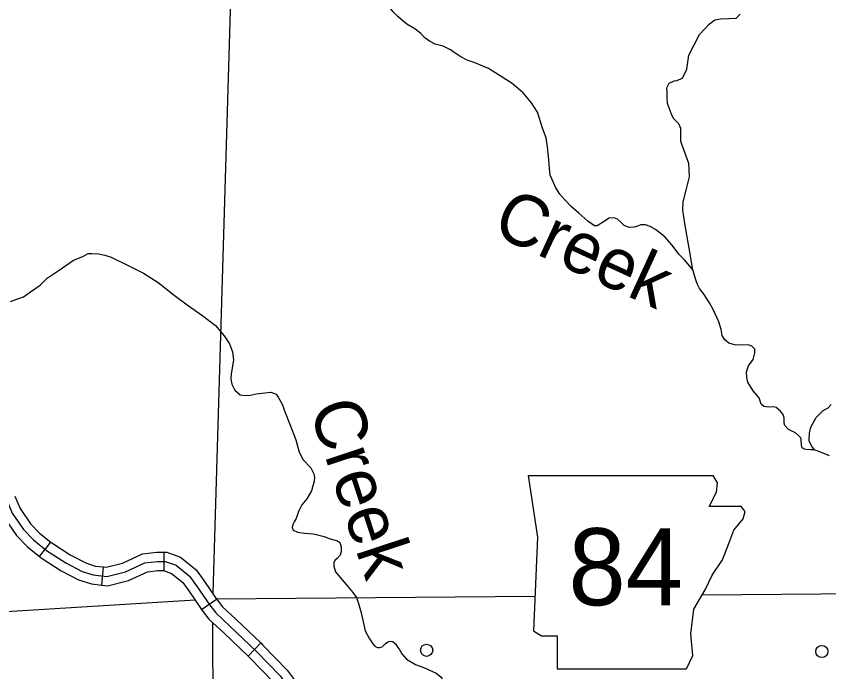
# Model space of a CAD drawing. Extents: x 22866 to 28196, y 1324810 to 1328105.
# Drawn here: x 25304.9 to 25465.4, y 1326271.9 to 1326401.4 of the extents above; entities that cross this region are included whole.
import ezdxf

# ---------------------------------------------------------------- set-up
doc = ezdxf.new("R2010")
doc.units = 0
for name, color, linetype in [('Level 10', 7, 'Continuous'), ('Level 21', 7, 'Continuous'), ('Level 32', 7, 'Continuous'), ('Level 35', 7, 'Continuous'), ('Level 4', 7, 'Continuous'), ('Level 5', 7, 'Continuous'), ('Level 56', 7, 'Continuous')]:
    doc.layers.add(name, color=color, linetype=linetype)

msp = doc.modelspace()

# ---------------------------------------------------------------- linework, layer by layer
at = {"layer": 'Level 10'}
for points in [[(25290.64, 1326323.23), (25294.89, 1326319.06), (25297.72, 1326316.08), (25299.48, 1326313.46), (25301.46, 1326309.5), (25304.08, 1326303.27), (25306.35, 1326300.01), (25308.33, 1326297.96), (25310.87, 1326295.9), (25314.68, 1326293.45)], [(25314.68, 1326293.45), (25317.93, 1326291.75), (25320.13, 1326291.04), (25322.81, 1326290.76), (25326.49, 1326291.68), (25330.31, 1326293.45), (25332.79, 1326293.73), (25334.34, 1326293.73), (25336.47, 1326292.95), (25339.16, 1326290.83), (25340.5, 1326288.92), (25343.12, 1326285.09), (25344.31, 1326283.56), (25347.13, 1326280.94), (25352.37, 1326275.92), (25357.04, 1326271.1), (25358.38, 1326269.26), (25359.92, 1326265.14)]]:
    msp.add_lwpolyline(points, dxfattribs=at)
at = {"layer": 'Level 21'}
for p, q in [((25406.04, 1326310.68), (25407.87, 1326298.5)), ((25443.4, 1326309.26), (25442.56, 1326310.66)), ((25443.2, 1326307.43), (25443.4, 1326309.26)), ((25441.77, 1326304.59), (25443.2, 1326307.43)), ((25448.07, 1326304.59), (25441.77, 1326304.59)), ((25448.88, 1326303.58), (25448.07, 1326304.59)), ((25448.48, 1326302.15), (25448.88, 1326303.58)), ((25446.65, 1326299.92), (25448.48, 1326302.15)), ((25445.63, 1326297.28), (25446.65, 1326299.92)), ((25407.87, 1326298.5), (25407.05, 1326280.02)), ((25444.41, 1326294.03), (25445.63, 1326297.28)), ((25442.38, 1326290.99), (25444.41, 1326294.03)), ((25440.96, 1326288.14), (25442.38, 1326290.99)), ((25438.73, 1326284.29), (25440.96, 1326288.14)), ((25438.12, 1326279.41), (25438.73, 1326284.29)), ((25407.05, 1326280.02), (25408.68, 1326279.01)), ((25408.68, 1326279.01), (25411.72, 1326279.01)), ((25411.72, 1326279.01), (25411.72, 1326272.51)), ((25438.53, 1326275.15), (25438.12, 1326279.41)), ((25437.31, 1326272.51), (25438.53, 1326275.15)), ((25411.72, 1326272.51), (25437.31, 1326272.51))]:
    msp.add_line(p, q, dxfattribs=at)
msp.add_lwpolyline([(25406.04, 1326310.68), (25442.56, 1326310.66)], dxfattribs=at)
at = {"layer": 'Level 32'}
for p, q in [((25309.51, 1326294.69), (25311.77, 1326297.49)), ((25334.14, 1326291.93), (25334.14, 1326295.53)), ((25321.8, 1326289.05), (25322.18, 1326292.63)), ((25341.52, 1326284.23), (25344.49, 1326286.27)), ((25350.71, 1326275.01), (25353.21, 1326277.61))]:
    msp.add_line(p, q, dxfattribs=at)
for points in [[(25304.63, 1326306.62), (25305.67, 1326304.14), (25307.74, 1326301.16), (25309.54, 1326299.29), (25311.77, 1326297.49)], [(25301.31, 1326305.23), (25302.5, 1326302.4), (25304.95, 1326298.86), (25307.11, 1326296.63), (25309.51, 1326294.69)], [(25311.77, 1326297.49), (25311.93, 1326297.36), (25315.59, 1326295), (25318.63, 1326293.41), (25320.5, 1326292.81), (25322.18, 1326292.63)], [(25309.51, 1326294.69), (25309.82, 1326294.44), (25313.77, 1326291.89), (25317.23, 1326290.08), (25319.75, 1326289.27), (25321.8, 1326289.05)], [(25322.18, 1326292.63), (25322.69, 1326292.58), (25325.89, 1326293.38), (25329.82, 1326295.2), (25332.69, 1326295.53), (25334.14, 1326295.53)], [(25334.14, 1326295.53), (25334.66, 1326295.53), (25337.36, 1326294.54), (25340.48, 1326292.08), (25341.98, 1326289.94), (25344.49, 1326286.27)], [(25321.8, 1326289.05), (25322.94, 1326288.93), (25327.09, 1326289.97), (25330.81, 1326291.69), (25332.89, 1326291.93), (25334.14, 1326291.93)], [(25334.14, 1326291.93), (25334.02, 1326291.93), (25335.58, 1326291.36), (25337.83, 1326289.58), (25339.02, 1326287.89), (25341.52, 1326284.23)], [(25344.49, 1326286.27), (25344.57, 1326286.15), (25345.64, 1326284.78), (25348.37, 1326282.25), (25353.21, 1326277.61)], [(25341.52, 1326284.23), (25341.66, 1326284.03), (25342.97, 1326282.34), (25345.9, 1326279.63), (25350.71, 1326275.01)], [(25353.21, 1326277.61), (25353.64, 1326277.19), (25358.42, 1326272.26), (25359.98, 1326270.12), (25361.16, 1326266.97)], [(25350.71, 1326275.01), (25351.1, 1326274.64), (25355.66, 1326269.94), (25356.78, 1326268.4), (25357.79, 1326265.71)]]:
    msp.add_lwpolyline(points, dxfattribs=at)
at = {"layer": 'Level 35'}
for points in [[(25398.17, 1326391.05), (25396.6, 1326391.77), (25395.36, 1326392.24), (25393.99, 1326392.71), (25392.75, 1326393.38), (25391.58, 1326394.11), (25390.67, 1326394.78), (25389.2, 1326395.52), (25387.62, 1326395.92), (25386.55, 1326396.46), (25385.62, 1326397.17), (25384.81, 1326397.97), (25383.64, 1326398.91), (25382.07, 1326399.81), (25381.26, 1326400.48), (25380.26, 1326401.32), (25379.32, 1326402.33), (25378.48, 1326403.43), (25377.98, 1326404.47), (25377.81, 1326405.58), (25377.11, 1326407.86), (25376.77, 1326409.23), (25376.41, 1326410.21)], [(25438.51, 1326351.34), (25437.8, 1326355.62), (25436.93, 1326360.45), (25436.59, 1326363.13), (25436.66, 1326364.74), (25437.19, 1326367.02), (25437.86, 1326369.7), (25437.73, 1326372.32), (25436.19, 1326376.68), (25436.19, 1326378.17), (25436.19, 1326379.24), (25435.79, 1326380.18), (25434.71, 1326381.19), (25434.31, 1326382.06), (25433.51, 1326384.2), (25433.44, 1326385.21), (25433.44, 1326386.35), (25433.38, 1326387.29), (25433.84, 1326388.16), (25434.85, 1326388.63), (25435.38, 1326388.7), (25436.52, 1326389.17), (25437.33, 1326390.98), (25437.73, 1326393.73), (25439.87, 1326397.82), (25441.82, 1326399.89), (25442.89, 1326400.7), (25444.03, 1326400.9), (25445.7, 1326400.97), (25447.11, 1326401.03), (25447.91, 1326401.84)], [(25409.55, 1326377.39), (25408.82, 1326379.29), (25407.88, 1326382.44), (25406.68, 1326384.28), (25405, 1326386.29), (25402.86, 1326388.1), (25398.17, 1326391.05)], [(25449.56, 1326332.35), (25450.43, 1326333.59), (25450.8, 1326334.93), (25450.77, 1326335.64), (25450.16, 1326336.24), (25449.46, 1326336.51), (25448.39, 1326336.44), (25446.78, 1326336.51), (25445.64, 1326336.81), (25444.87, 1326337.51), (25444.34, 1326338.35), (25444.14, 1326339.56), (25443.7, 1326341.03), (25442.56, 1326343.45), (25441.86, 1326344.8), (25440.75, 1326346.44), (25439.85, 1326347.61), (25439.48, 1326348.39), (25439.21, 1326349.16), (25438.51, 1326351.34), (25437.64, 1326352.41), (25436.8, 1326353.35), (25435.8, 1326354.39), (25434.46, 1326356.2), (25432.98, 1326357.84), (25431.17, 1326359.31), (25430.14, 1326359.88), (25429.2, 1326360.19), (25428.29, 1326360.19), (25427.62, 1326359.95), (25426.95, 1326359.72), (25425.98, 1326359.68), (25424.98, 1326360.09), (25424.24, 1326360.82), (25423.67, 1326361.33), (25422.98, 1326361.57), (25422.04, 1326361.5), (25420.9, 1326360.77), (25419.66, 1326359.99), (25419.13, 1326360.03), (25417.82, 1326360.93), (25416.05, 1326362.48), (25414.57, 1326363.78), (25413.23, 1326365.16), (25412.26, 1326366.26), (25411.49, 1326367.5), (25410.99, 1326368.58), (25410.35, 1326370.02), (25410.22, 1326371.39), (25410.02, 1326373.77), (25409.82, 1326375.58), (25409.55, 1326377.39)], [(25303.79, 1326345.07), (25305.03, 1326345.54), (25306.37, 1326345.97), (25307.74, 1326346.98), (25309.65, 1326348.29), (25310.99, 1326349.66), (25313.37, 1326351.24), (25316.21, 1326353.25), (25318.05, 1326353.95), (25319.09, 1326354.52), (25319.86, 1326354.52), (25321.14, 1326354.49), (25322.44, 1326354.19), (25323.65, 1326353.82), (25327.16, 1326352.11), (25330.02, 1326350.64)], [(25330.02, 1326350.64), (25332.97, 1326348.8), (25336.12, 1326346.32), (25338.7, 1326344.37), (25341.78, 1326342.26), (25344.26, 1326340.32), (25345.97, 1326338.3), (25347.04, 1326336.69), (25347.61, 1326335.15), (25347.81, 1326333.48), (25347.37, 1326330.79), (25347.31, 1326329.78), (25347.47, 1326328.74), (25348.08, 1326327.54), (25349.15, 1326326.63), (25350.12, 1326326.5), (25351.19, 1326326.53), (25352.3, 1326326.83)], [(25452.03, 1326324.81), (25451.64, 1326326.05), (25450.43, 1326327.39), (25449.43, 1326329.13), (25449.23, 1326330.07), (25449.16, 1326331.14), (25449.56, 1326332.35)], [(25352.3, 1326326.83), (25355.21, 1326327.17), (25356.25, 1326326.73), (25356.65, 1326326.16), (25357.42, 1326324.79), (25358.02, 1326323.11), (25359, 1326320.6), (25360.13, 1326317.71), (25360.77, 1326315.27), (25361.61, 1326313.76), (25363.08, 1326312.22), (25363.68, 1326311.04), (25363.82, 1326310.31), (25363.75, 1326309.6)], [(25465.56, 1326314.55), (25464.1, 1326315.16), (25463.11, 1326315.55), (25462.29, 1326315.73), (25461.82, 1326315.73), (25460.9, 1326315.8), (25460.54, 1326315.87), (25460.11, 1326316.16), (25460.04, 1326316.37), (25460.01, 1326316.76), (25459.94, 1326317.72), (25459.87, 1326318.12), (25459.4, 1326318.62), (25458.83, 1326319.11), (25457.94, 1326319.54), (25457.37, 1326319.86), (25456.73, 1326320.54), (25456.59, 1326321.04), (25456.59, 1326322), (25456.45, 1326322.64), (25455.88, 1326323.43), (25454.99, 1326324.1), (25454.38, 1326324.25), (25453.67, 1326324.21), (25453.03, 1326324.25), (25452.53, 1326324.35), (25452.03, 1326324.81)], [(25462.57, 1326315.73), (25462, 1326316.57), (25461.54, 1326317.57), (25461.58, 1326319.07), (25461.86, 1326320.21), (25462.89, 1326322.17), (25464.28, 1326323.53), (25465.28, 1326324.06), (25465.88, 1326324.74)], [(25363.75, 1326309.6), (25363.22, 1326307.64), (25362.31, 1326306.06), (25361.34, 1326304.92), (25360.64, 1326303.61), (25360.17, 1326302.21), (25359.83, 1326301.54), (25359.53, 1326301.03), (25359.43, 1326300.43), (25359.6, 1326299.86), (25360.44, 1326299.52), (25361.83, 1326299.32), (25363.55, 1326299.16), (25364.4, 1326298.95), (25365.76, 1326298.62), (25366.9, 1326298.18), (25368.37, 1326297.81), (25368.81, 1326297.45), (25369.11, 1326296.57), (25369.08, 1326295.64), (25368.91, 1326294.97), (25368.27, 1326294.29), (25367.9, 1326293.99)], [(25367.9, 1326293.99), (25367.65, 1326293.49), (25367.65, 1326292.75), (25367.95, 1326291.65), (25368.89, 1326290.54), (25370.06, 1326289.17), (25371.4, 1326287.59), (25372.11, 1326286.62), (25372.54, 1326285.41), (25373.01, 1326283.57), (25373.45, 1326281.76)], [(25373.45, 1326281.76), (25373.84, 1326280), (25374.71, 1326278.42), (25375.35, 1326277.42), (25375.72, 1326277.01), (25376.25, 1326276.75), (25376.72, 1326276.75), (25377.19, 1326276.85), (25377.79, 1326277.45), (25378.3, 1326277.85), (25378.77, 1326277.99), (25379.27, 1326277.89), (25379.8, 1326277.42), (25380.27, 1326276.75), (25380.64, 1326276.21), (25381.08, 1326275.44), (25382.01, 1326274.43), (25383.76, 1326273.33), (25385.56, 1326272.72), (25387.84, 1326271.65), (25388.75, 1326270.91), (25389.11, 1326270.38), (25389.28, 1326269.71), (25389.25, 1326268.93)]]:
    msp.add_lwpolyline(points, dxfattribs=at)
at = {"layer": 'Level 4'}
for points in [[(25347.48, 1326421.9), (25347.46, 1326413.55), (25347.42, 1326411.43), (25343.71, 1326287.42)], [(25343.69, 1326281.68), (25344.07, 1326174.84)]]:
    msp.add_lwpolyline(points, dxfattribs=at)
at = {"layer": 'Level 5'}
for points in [[(25344.42, 1326286.34), (25407.35, 1326286.86)], [(25440.45, 1326287.13), (25471.64, 1326287.38)], [(25231.5, 1326279.4), (25340.23, 1326286.12)]]:
    msp.add_lwpolyline(points, dxfattribs=at)
at = {"layer": 'Level 56'}
for centre in [(25385.96, 1326276.17), (25464.02, 1326275.94)]:
    msp.add_circle(centre, 1.2, dxfattribs=at)

# ---------------------------------------------------------------- texts
at = {"layer": 'Level 21'}
msp.add_text('84', height=15.209, dxfattribs=at).set_placement((25413.97, 1326285.06))
at = {"layer": 'Level 35'}
for rotation, p in [(335.2988, (25398.54, 1326358.56)), (288.2602, (25362.7, 1326324))]:
    msp.add_text('Creek', height=10.139, rotation=rotation, dxfattribs=at).set_placement(p)

doc.saveas('drawing.dxf')
